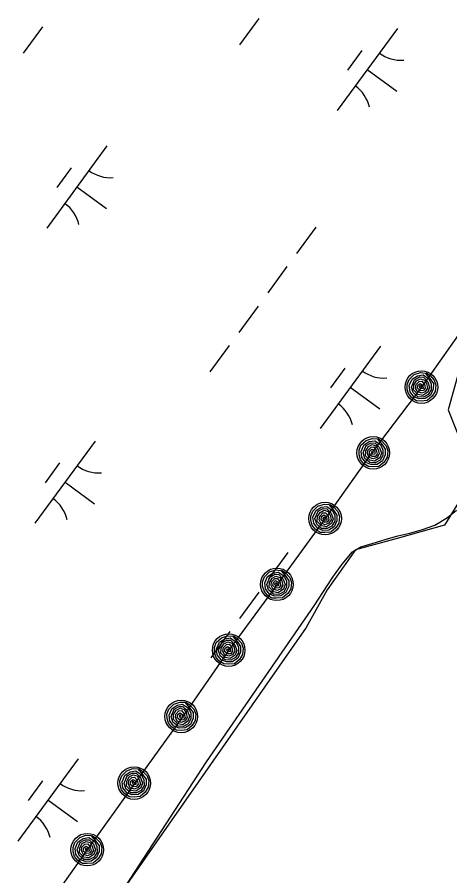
# Model space of a CAD drawing. Extents: x 3905714 to 3926767, y 183354 to 205755.
# Drawn here: x 3913007.6 to 3913219.9, y 189138.5 to 189559.7 of the extents above; entities that cross this region are included whole.
import ezdxf

# ---------------------------------------------------------------- set-up
doc = ezdxf.new("R2010")
doc.units = 0
for name, color, linetype in [('V-RIVR-EDGE', 7, 'Continuous'), ('V-RRAP-FSHR', 7, 'Continuous'), ('V-TOPO-SHOR', 7, 'Continuous'), ('V-WETL-SWMP', 7, 'Continuous')]:
    doc.layers.add(name, color=color, linetype=linetype)

msp = doc.modelspace()

# ---------------------------------------------------------------- linework, layer by layer
at = {"layer": 'V-RIVR-EDGE'}
msp.add_lwpolyline([(3913328.77, 189587.35), (3913322.26, 189530.67), (3913300.89, 189494.43), (3913289.74, 189474.91), (3913279.52, 189457.26), (3913262.79, 189432.17), (3913243.28, 189410.8), (3913226.56, 189394.07), (3913219.12, 189367.12), (3913229.34, 189341.11), (3913224.7, 189322.52), (3913217.26, 189310.44), (3913194.03, 189303.94), (3913173.59, 189298.36), (3913159.65, 189278.85), (3913149.43, 189260.27), (3912983.1, 189022.39)], dxfattribs=at)
at = {"layer": 'V-RRAP-FSHR'}
for points in [[(3913321.88, 189587.15), (3913307.55, 189549.8), (3913292.12, 189513.56), (3913271.2, 189479.18), (3913249.99, 189444.98), (3913228.98, 189410.94), (3913205.94, 189378.28), (3913182.3, 189346.9), (3913158.66, 189313.74), (3913135.15, 189281.48), (3913111.38, 189249.21), (3913088.85, 189216.69)], [(3913208.28, 189385.21), (3913210.02, 189384.08), (3913212.27, 189381.71), (3913213.09, 189379.26), (3913212.75, 189376.07), (3913211.29, 189373.73), (3913208.72, 189371.61), (3913205.82, 189371.42), (3913203.55, 189371.49), (3913201.17, 189373.05), (3913199.63, 189375.05), (3913198.97, 189377.31), (3913198.96, 189379.53), (3913199.88, 189381.97), (3913202.4, 189384.37), (3913205.43, 189385.34), (3913207.83, 189385.14), (3913210.1, 189382.46), (3913211.8, 189380.02), (3913211.75, 189377.23), (3913210.42, 189374.28), (3913207.82, 189372.6), (3913204.8, 189372.45), (3913202.23, 189373.54), (3913200.36, 189376), (3913199.99, 189378.95), (3913201.39, 189382.1), (3913203.99, 189383.82), (3913206.75, 189384.23), (3913209.52, 189382.31), (3913210.7, 189379.81), (3913210.72, 189376.97), (3913209.31, 189374.59), (3913206.96, 189373.37), (3913204.21, 189373.47), (3913201.84, 189375.53), (3913201, 189378.25), (3913202.5, 189381.83), (3913204.99, 189383.2), (3913206.89, 189383.07), (3913209.01, 189380.87), (3913209.95, 189378.15), (3913209.14, 189375.84), (3913206.59, 189374.19), (3913204.26, 189374.63), (3913202.12, 189376.85), (3913202.25, 189379.26), (3913203.56, 189381.3), (3913205.45, 189382.35), (3913207.42, 189381.71), (3913208.39, 189379.98), (3913208.93, 189377.74), (3913207.79, 189375.99), (3913205.98, 189375.25), (3913203.94, 189376.02), (3913203.09, 189377.74), (3913203.32, 189379.49), (3913204.88, 189381.07), (3913206.2, 189381.15), (3913207.45, 189379.58), (3913207.81, 189377.69), (3913206.98, 189376.52), (3913205.42, 189376.46), (3913203.96, 189377.64), (3913204.23, 189379.25), (3913205.28, 189380.08), (3913206.67, 189379.21), (3913206.78, 189377.57), (3913205.61, 189377.37), (3913205.02, 189378.35), (3913205.34, 189379.13), (3913205.97, 189378.31)], [(3913184.64, 189352.95), (3913186.38, 189351.81), (3913188.63, 189349.44), (3913189.45, 189346.99), (3913189.1, 189343.8), (3913187.65, 189341.46), (3913185.08, 189339.35), (3913182.18, 189339.15), (3913179.91, 189339.22), (3913177.53, 189340.78), (3913175.99, 189342.78), (3913175.33, 189345.04), (3913175.32, 189347.26), (3913176.24, 189349.71), (3913178.76, 189352.1), (3913181.79, 189353.07), (3913184.19, 189352.88), (3913186.46, 189350.19), (3913188.16, 189347.76), (3913188.11, 189344.96), (3913186.78, 189342.02), (3913184.18, 189340.34), (3913181.16, 189340.19), (3913178.59, 189341.27), (3913176.72, 189343.73), (3913176.35, 189346.69), (3913177.75, 189349.83), (3913180.35, 189351.55), (3913183.11, 189351.96), (3913185.88, 189350.04), (3913187.06, 189347.54), (3913187.08, 189344.7), (3913185.67, 189342.33), (3913183.32, 189341.11), (3913180.57, 189341.2), (3913178.2, 189343.27), (3913177.36, 189345.98), (3913178.86, 189349.57), (3913181.35, 189350.93), (3913183.25, 189350.81), (3913185.37, 189348.6), (3913186.31, 189345.88), (3913185.5, 189343.58), (3913182.95, 189341.93), (3913180.62, 189342.36), (3913178.48, 189344.59), (3913178.61, 189346.99), (3913179.92, 189349.04), (3913181.81, 189350.08), (3913183.77, 189349.44), (3913184.75, 189347.71), (3913185.29, 189345.47), (3913184.16, 189343.73), (3913182.34, 189342.99), (3913180.3, 189343.76), (3913179.45, 189345.47), (3913179.68, 189347.22), (3913181.24, 189348.8), (3913182.56, 189348.88), (3913183.81, 189347.31), (3913184.17, 189345.42), (3913183.34, 189344.25), (3913181.78, 189344.2), (3913180.32, 189345.37), (3913180.6, 189346.99), (3913181.64, 189347.82), (3913183.03, 189346.94), (3913183.14, 189345.31), (3913181.97, 189345.11), (3913181.38, 189346.08), (3913181.7, 189346.86), (3913182.33, 189346.04)], [(3913161, 189320.68), (3913162.74, 189319.55), (3913164.99, 189317.17), (3913165.81, 189314.73), (3913165.46, 189311.53), (3913164, 189309.19), (3913161.44, 189307.08), (3913158.54, 189306.88), (3913156.27, 189306.95), (3913153.89, 189308.51), (3913152.35, 189310.51), (3913151.69, 189312.77), (3913151.68, 189314.99), (3913152.6, 189317.44), (3913155.12, 189319.84), (3913158.15, 189320.81), (3913160.55, 189320.61), (3913162.82, 189317.93), (3913164.52, 189315.49), (3913164.47, 189312.7), (3913163.14, 189309.75), (3913160.54, 189308.07), (3913157.52, 189307.92), (3913154.95, 189309.01), (3913153.08, 189311.46), (3913152.71, 189314.42), (3913154.11, 189317.57), (3913156.71, 189319.29), (3913159.47, 189319.69), (3913162.24, 189317.77), (3913163.42, 189315.28), (3913163.44, 189312.43), (3913162.03, 189310.06), (3913159.68, 189308.84), (3913156.93, 189308.94), (3913154.56, 189311), (3913153.72, 189313.72), (3913155.22, 189317.3), (3913157.71, 189318.67), (3913159.61, 189318.54), (3913161.73, 189316.33), (3913162.67, 189313.61), (3913161.86, 189311.31), (3913159.31, 189309.66), (3913156.98, 189310.1), (3913154.83, 189312.32), (3913154.97, 189314.73), (3913156.28, 189316.77), (3913158.17, 189317.82), (3913160.14, 189317.18), (3913161.11, 189315.44), (3913161.65, 189313.2), (3913160.52, 189311.46), (3913158.7, 189310.72), (3913156.66, 189311.49), (3913155.81, 189313.2), (3913156.04, 189314.95), (3913157.6, 189316.54), (3913158.92, 189316.61), (3913160.17, 189315.05), (3913160.52, 189313.16), (3913159.7, 189311.98), (3913158.14, 189311.93), (3913156.68, 189313.11), (3913156.96, 189314.72), (3913158, 189315.55), (3913159.39, 189314.68), (3913159.5, 189313.04), (3913158.33, 189312.84), (3913157.74, 189313.82), (3913158.06, 189314.6), (3913158.69, 189313.77)], [(3913137.36, 189288.41), (3913139.1, 189287.28), (3913141.35, 189284.91), (3913142.17, 189282.46), (3913141.83, 189279.26), (3913140.36, 189276.93), (3913137.8, 189274.81), (3913134.9, 189274.62), (3913132.63, 189274.68), (3913130.25, 189276.24), (3913128.71, 189278.24), (3913128.05, 189280.51), (3913128.04, 189282.73), (3913128.96, 189285.17), (3913131.48, 189287.57), (3913134.51, 189288.54), (3913136.91, 189288.34), (3913139.18, 189285.66), (3913140.88, 189283.22), (3913140.83, 189280.43), (3913139.5, 189277.48), (3913136.9, 189275.8), (3913133.88, 189275.65), (3913131.31, 189276.74), (3913129.44, 189279.2), (3913129.07, 189282.15), (3913130.47, 189285.3), (3913133.07, 189287.02), (3913135.83, 189287.43), (3913138.6, 189285.51), (3913139.78, 189283.01), (3913139.8, 189280.17), (3913138.39, 189277.79), (3913136.04, 189276.57), (3913133.29, 189276.67), (3913130.92, 189278.73), (3913130.08, 189281.45), (3913131.58, 189285.03), (3913134.07, 189286.4), (3913135.97, 189286.27), (3913138.09, 189284.07), (3913139.03, 189281.35), (3913138.22, 189279.04), (3913135.67, 189277.39), (3913133.34, 189277.83), (3913131.19, 189280.05), (3913131.33, 189282.46), (3913132.64, 189284.5), (3913134.53, 189285.55), (3913136.5, 189284.91), (3913137.47, 189283.18), (3913138.01, 189280.94), (3913136.88, 189279.19), (3913135.06, 189278.45), (3913133.02, 189279.22), (3913132.17, 189280.93), (3913132.4, 189282.69), (3913133.96, 189284.27), (3913135.28, 189284.35), (3913136.53, 189282.78), (3913136.89, 189280.89), (3913136.06, 189279.71), (3913134.5, 189279.66), (3913133.04, 189280.84), (3913133.31, 189282.45), (3913134.36, 189283.28), (3913135.75, 189282.41), (3913135.86, 189280.77), (3913134.69, 189280.57), (3913134.1, 189281.55), (3913134.42, 189282.33), (3913135.05, 189281.51)], [(3913113.72, 189256.15), (3913115.46, 189255.01), (3913117.71, 189252.64), (3913118.53, 189250.19), (3913118.19, 189247), (3913116.72, 189244.66), (3913114.16, 189242.55), (3913111.26, 189242.35), (3913108.99, 189242.42), (3913106.61, 189243.98), (3913105.07, 189245.98), (3913104.41, 189248.24), (3913104.4, 189250.46), (3913105.32, 189252.9), (3913107.84, 189255.3), (3913110.87, 189256.27), (3913113.27, 189256.08), (3913115.54, 189253.39), (3913117.24, 189250.96), (3913117.19, 189248.16), (3913115.86, 189245.22), (3913113.25, 189243.54), (3913110.24, 189243.39), (3913107.67, 189244.48), (3913105.8, 189246.93), (3913105.43, 189249.89), (3913106.83, 189253.03), (3913109.43, 189254.75), (3913112.19, 189255.16), (3913114.96, 189253.24), (3913116.14, 189250.74), (3913116.16, 189247.9), (3913114.75, 189245.53), (3913112.4, 189244.31), (3913109.65, 189244.4), (3913107.28, 189246.47), (3913106.44, 189249.18), (3913107.94, 189252.76), (3913110.43, 189254.13), (3913112.33, 189254.01), (3913114.45, 189251.8), (3913115.39, 189249.08), (3913114.58, 189246.78), (3913112.03, 189245.13), (3913109.7, 189245.56), (3913107.55, 189247.79), (3913107.69, 189250.19), (3913109, 189252.24), (3913110.89, 189253.28), (3913112.85, 189252.64), (3913113.83, 189250.91), (3913114.37, 189248.67), (3913113.23, 189246.93), (3913111.42, 189246.18), (3913109.38, 189246.96), (3913108.53, 189248.67), (3913108.76, 189250.42), (3913110.32, 189252), (3913111.64, 189252.08), (3913112.89, 189250.51), (3913113.25, 189248.62), (3913112.42, 189247.45), (3913110.86, 189247.4), (3913109.4, 189248.57), (3913109.68, 189250.18), (3913110.72, 189251.02), (3913112.11, 189250.14), (3913112.22, 189248.51), (3913111.05, 189248.3), (3913110.46, 189249.28), (3913110.78, 189250.06), (3913111.41, 189249.24)], [(3913090.3, 189223.67), (3913092.06, 189222.57), (3913094.36, 189220.24), (3913095.22, 189217.8), (3913094.93, 189214.6), (3913093.52, 189212.24), (3913090.99, 189210.08), (3913088.1, 189209.83), (3913085.82, 189209.86), (3913083.42, 189211.37), (3913081.84, 189213.35), (3913081.14, 189215.6), (3913081.09, 189217.81), (3913081.96, 189220.27), (3913084.44, 189222.72), (3913087.45, 189223.74), (3913089.85, 189223.59), (3913092.18, 189220.95), (3913093.92, 189218.54), (3913093.92, 189215.75), (3913092.65, 189212.78), (3913090.07, 189211.05), (3913087.06, 189210.85), (3913084.46, 189211.89), (3913082.56, 189214.31), (3913082.13, 189217.26), (3913083.47, 189220.43), (3913086.04, 189222.2), (3913088.8, 189222.65), (3913091.6, 189220.79), (3913092.82, 189218.31), (3913092.89, 189215.47), (3913091.52, 189213.07), (3913089.2, 189211.81), (3913086.44, 189211.85), (3913084.04, 189213.87), (3913083.15, 189216.58), (3913084.58, 189220.18), (3913087.05, 189221.6), (3913088.95, 189221.51), (3913091.11, 189219.34), (3913092.1, 189216.63), (3913091.33, 189214.32), (3913088.81, 189212.62), (3913086.48, 189213.01), (3913084.29, 189215.2), (3913084.38, 189217.61), (3913085.66, 189219.68), (3913087.53, 189220.76), (3913089.5, 189220.15), (3913090.51, 189218.44), (3913091.09, 189216.21), (3913089.99, 189214.44), (3913088.19, 189213.67), (3913086.13, 189214.4), (3913085.25, 189216.1), (3913085.45, 189217.85), (3913086.98, 189219.46), (3913088.3, 189219.57), (3913089.58, 189218.02), (3913089.96, 189216.14), (3913089.16, 189214.95), (3913087.6, 189214.87), (3913086.12, 189216.02), (3913086.37, 189217.64), (3913087.4, 189218.49), (3913088.8, 189217.64), (3913088.94, 189216), (3913087.78, 189215.78), (3913087.17, 189216.75), (3913087.48, 189217.53), (3913088.12, 189216.72)], [(3913088.85, 189216.69), (3913065.39, 189184), (3913041.99, 189151.3), (3913018.95, 189118.61), (3912995.9, 189085.92), (3912971.58, 189054.24), (3912944.98, 189024.36), (3912918.38, 188994.48), (3912891.79, 188964.6), (3912865.19, 188934.73), (3912838.59, 188904.85), (3912810.77, 188876.12)], [(3913067.25, 189190.98), (3913069.02, 189189.88), (3913071.31, 189187.54), (3913072.17, 189185.11), (3913071.89, 189181.91), (3913070.47, 189179.55), (3913067.95, 189177.39), (3913065.05, 189177.14), (3913062.78, 189177.16), (3913060.37, 189178.68), (3913058.79, 189180.65), (3913058.09, 189182.9), (3913058.04, 189185.12), (3913058.92, 189187.58), (3913061.39, 189190.02), (3913064.41, 189191.05), (3913066.81, 189190.9), (3913069.13, 189188.26), (3913070.87, 189185.85), (3913070.87, 189183.06), (3913069.6, 189180.09), (3913067.02, 189178.36), (3913064.01, 189178.15), (3913061.42, 189179.2), (3913059.51, 189181.62), (3913059.08, 189184.57), (3913060.42, 189187.74), (3913062.99, 189189.51), (3913065.75, 189189.96), (3913068.55, 189188.09), (3913069.78, 189185.62), (3913069.85, 189182.77), (3913068.48, 189180.38), (3913066.16, 189179.11), (3913063.4, 189179.16), (3913060.99, 189181.18), (3913060.1, 189183.88), (3913061.54, 189187.49), (3913064, 189188.9), (3913065.91, 189188.81), (3913068.07, 189186.64), (3913069.06, 189183.94), (3913068.28, 189181.62), (3913065.76, 189179.93), (3913063.43, 189180.32), (3913061.25, 189182.5), (3913061.33, 189184.91), (3913062.61, 189186.98), (3913064.48, 189188.06), (3913066.46, 189187.46), (3913067.47, 189185.74), (3913068.04, 189183.51), (3913066.94, 189181.75), (3913065.14, 189180.97), (3913063.08, 189181.71), (3913062.2, 189183.4), (3913062.4, 189185.16), (3913063.93, 189186.77), (3913065.25, 189186.87), (3913066.53, 189185.33), (3913066.92, 189183.44), (3913066.12, 189182.26), (3913064.56, 189182.17), (3913063.08, 189183.33), (3913063.32, 189184.94), (3913064.35, 189185.79), (3913065.76, 189184.94), (3913065.89, 189183.31), (3913064.73, 189183.09), (3913064.13, 189184.05), (3913064.43, 189184.84), (3913065.08, 189184.03)], [(3913044.21, 189158.28), (3913045.97, 189157.18), (3913048.27, 189154.85), (3913049.13, 189152.42), (3913048.84, 189149.22), (3913047.42, 189146.85), (3913044.9, 189144.69), (3913042, 189144.44), (3913039.73, 189144.47), (3913037.33, 189145.99), (3913035.75, 189147.96), (3913035.04, 189150.21), (3913035, 189152.43), (3913035.87, 189154.89), (3913038.35, 189157.33), (3913041.36, 189158.36), (3913043.76, 189158.21), (3913046.08, 189155.56), (3913047.82, 189153.16), (3913047.82, 189150.36), (3913046.55, 189147.39), (3913043.98, 189145.67), (3913040.97, 189145.46), (3913038.37, 189146.5), (3913036.46, 189148.92), (3913036.04, 189151.87), (3913037.38, 189155.04), (3913039.95, 189156.81), (3913042.7, 189157.27), (3913045.5, 189155.4), (3913046.73, 189152.93), (3913046.8, 189150.08), (3913045.43, 189147.68), (3913043.11, 189146.42), (3913040.35, 189146.47), (3913037.95, 189148.49), (3913037.06, 189151.19), (3913038.49, 189154.8), (3913040.95, 189156.21), (3913042.86, 189156.12), (3913045.02, 189153.95), (3913046.01, 189151.25), (3913045.24, 189148.93), (3913042.72, 189147.23), (3913040.38, 189147.63), (3913038.2, 189149.81), (3913038.29, 189152.22), (3913039.56, 189154.29), (3913041.44, 189155.37), (3913043.41, 189154.76), (3913044.42, 189153.05), (3913045, 189150.82), (3913043.89, 189149.05), (3913042.1, 189148.28), (3913040.04, 189149.02), (3913039.16, 189150.71), (3913039.35, 189152.47), (3913040.88, 189154.08), (3913042.21, 189154.18), (3913043.48, 189152.64), (3913043.87, 189150.75), (3913043.07, 189149.56), (3913041.51, 189149.48), (3913040.03, 189150.63), (3913040.27, 189152.25), (3913041.3, 189153.1), (3913042.71, 189152.25), (3913042.85, 189150.61), (3913041.69, 189150.39), (3913041.08, 189151.36), (3913041.38, 189152.15), (3913042.03, 189151.33)]]:
    msp.add_lwpolyline(points, dxfattribs=at)
for centre in [(3913205.94, 189378.28), (3913182.3, 189346.01), (3913158.66, 189313.74), (3913135.02, 189281.48), (3913111.38, 189249.21), (3913088.09, 189216.69), (3913065.04, 189184), (3913041.99, 189151.3)]:
    msp.add_circle(centre, 8, dxfattribs=at)
at = {"layer": 'V-TOPO-SHOR'}
msp.add_lwpolyline([(3913061, 189133.64), (3913100.45, 189194.35), (3913153.62, 189271.46), (3913159.71, 189280.77), (3913162.48, 189284.93), (3913167.05, 189291.32), (3913172.18, 189297.44), (3913176.2, 189299.8), (3913181.75, 189301.48), (3913188.13, 189303.43), (3913194.37, 189305.24), (3913200.2, 189306.64), (3913206.44, 189308.46), (3913212.54, 189310.55), (3913218.78, 189314.3), (3913223.08, 189317.92)], dxfattribs=at)
at = {"layer": 'V-WETL-SWMP'}
for p, q in [((3913126.16, 189559.06), (3913116.7, 189546.15)), ((3913019.99, 189555.02), (3913010.54, 189542.11)), ((3913194.17, 189554.22), (3913164.61, 189513.89)), ((3913176.71, 189543.46), (3913169.62, 189533.78)), ((3913179.39, 189534.06), (3913193.91, 189523.42)), ((3913051.63, 189496.61), (3913022.08, 189456.28)), ((3913034.17, 189485.84), (3913027.08, 189476.16)), ((3913036.85, 189476.44), (3913051.37, 189465.8)), ((3913154.17, 189456.71), (3913144.72, 189443.8)), ((3913139.99, 189437.35), (3913130.53, 189424.44)), ((3913125.81, 189417.99), (3913116.35, 189405.08)), ((3913111.62, 189398.63), (3913102.17, 189385.72)), ((3913185.81, 189398.3), (3913156.26, 189357.97)), ((3913168.35, 189387.54), (3913161.26, 189377.86)), ((3913171.03, 189378.14), (3913185.55, 189367.5)), ((3913045.85, 189351.79), (3913016.3, 189311.45)), ((3913028.4, 189341.02), (3913021.31, 189331.34)), ((3913031.08, 189331.62), (3913045.6, 189320.98)), ((3913218.78, 189314.3), (3913223.08, 189317.92)), ((3913212.54, 189310.55), (3913218.78, 189314.3)), ((3913206.44, 189308.46), (3913212.54, 189310.55)), ((3913188.13, 189303.43), (3913194.37, 189305.24)), ((3913194.37, 189305.24), (3913200.2, 189306.64)), ((3913200.2, 189306.64), (3913206.44, 189308.46)), ((3913176.2, 189299.8), (3913181.75, 189301.48)), ((3913181.75, 189301.48), (3913188.13, 189303.43)), ((3913140.39, 189297.03), (3913130.93, 189284.13)), ((3913167.05, 189291.32), (3913172.18, 189297.44)), ((3913172.18, 189297.44), (3913176.2, 189299.8)), ((3913162.48, 189284.93), (3913167.05, 189291.32)), ((3913159.71, 189280.77), (3913162.48, 189284.93)), ((3913153.62, 189271.46), (3913159.71, 189280.77)), ((3913126.21, 189277.67), (3913116.75, 189264.77)), ((3913100.45, 189194.35), (3913153.62, 189271.46)), ((3913112.02, 189258.31), (3913102.57, 189245.41)), ((3913037.49, 189195.87), (3913007.94, 189155.53)), ((3913061, 189133.64), (3913100.45, 189194.35)), ((3913020.04, 189185.1), (3913012.95, 189175.42)), ((3913022.72, 189175.7), (3913037.24, 189165.06))]:
    msp.add_line(p, q, dxfattribs=at)
for centre, start, end in [((3913195.91, 189556.2), 233, 274.5436), ((3913163.26, 189511.64), 13, 54.5436), ((3913053.37, 189498.58), 233, 274.5436), ((3913020.72, 189454.02), 13, 54.5436), ((3913187.55, 189400.28), 233, 274.5436), ((3913154.9, 189355.71), 13, 54.5436), ((3913047.59, 189353.76), 233, 274.5436), ((3913014.94, 189309.2), 13, 54.5436), ((3913039.23, 189197.84), 233, 274.5436), ((3913006.58, 189153.28), 13, 54.5436)]:
    msp.add_arc(centre, 17.62, start, end, dxfattribs=at)

doc.saveas('drawing.dxf')
